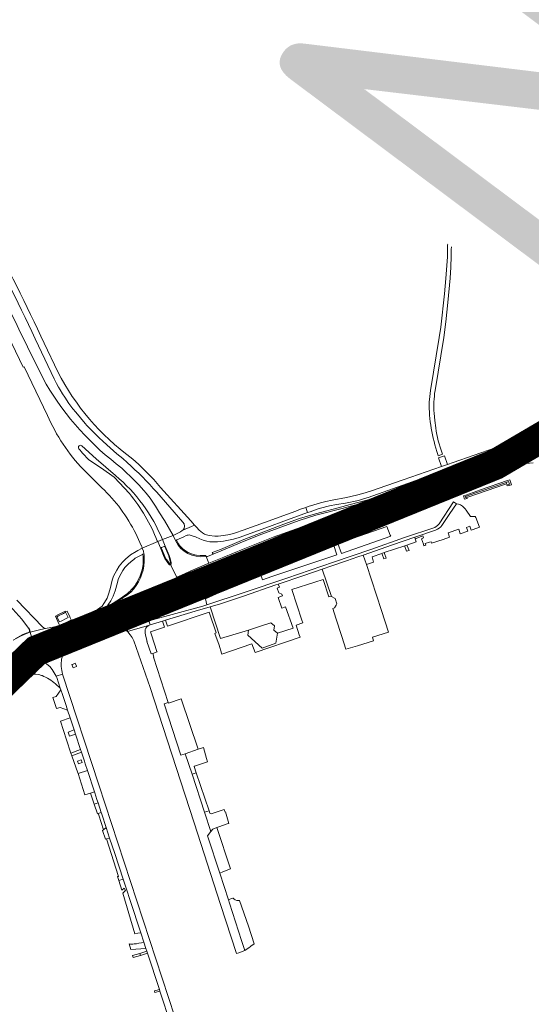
# Model space of a CAD drawing. Header units: metres. Extents: x 166325 to 190320, y 381923 to 404576.
# Tile 566 of 656: x 172664 to 172913, y 393219 to 393699. Entities that reach past the tile are written whole.
import ezdxf

# ---------------------------------------------------------------- set-up
doc = ezdxf.new("R2010")
doc.units = ezdxf.units.M
for name, color, linetype, lineweight in [('B-WE-VH-VERHARDING_ASFALT-GV', 8, 'Continuous', 18), ('B-WE-VH-VERHARDING_BETON-GV', 8, 'Continuous', 18), ('B-WE-VH-VERHARDING_BETONSTRAATSTEEN-GV', 8, 'Continuous', 18), ('B-WE-VH-VERHARDING_FUNDERING_ZAND-GV', 8, 'Continuous', 18), ('B-WE-VH-VERHARDING_GESLOTEN-GV', 8, 'Continuous', 18), ('B-WE-VH-VERHARDING_HALFVERHARDING-GV', 8, 'Continuous', 18), ('B-WE-VH-VERHARDING_N-WEG', 8, 'Continuous', 18), ('B-WE-VH-VERHARDING_STRAATBAKSTEEN-GV', 8, 'Continuous', 18), ('X-XX-AL-TEKENBLAD-T50', 4, 'Continuous', 50)]:
    doc.layers.add(name, color=color, linetype=linetype, lineweight=lineweight)
doc.styles.add('NLCS-ISO-M500-T50', font='NLCS-ISO.ttf', dxfattribs={"height": 2.5})

msp = doc.modelspace()

# ---------------------------------------------------------------- linework, layer by layer
at = {"layer": 'B-WE-VH-VERHARDING_ASFALT-GV'}
for points in [[(172645.475, 393595.148, -0.0131093), (172672.953, 393540.043)], [(172675.686, 393541.338, 0.0136035), (172648.067, 393596.665)], [(172668.297, 393537.866, 0.0088505), (172640.807, 393592.987)], [(172718.197, 393485.474, -0.1170682), (172682.313, 393527.365)], [(172713.626, 393480.434, -0.0989593), (172676.614, 393521.383)], [(172677.344, 393506.169, 0.0916619), (172694.838, 393479.706)], [(172716.182, 393483.101, -0.0333795), (172730.601, 393468.64)], [(172732.498, 393471.049, 0.0330711), (172718.197, 393485.474)], [(172710.452, 393476.747, -0.1271597), (172733.341, 393445.546)], [(172703.818, 393470.818, -0.0906294), (172720.341, 393448.492)], [(172743.384, 393454.138, -0.365763), (172743.397, 393450.078)]]:
    msp.add_lwpolyline(points, format="xyb", dxfattribs=at)
at = {"layer": 'B-WE-VH-VERHARDING_ASFALT-GV', "flags": 128}
for points in [[(172648.628, 393564.308), (172665.485, 393529.596), (172665.862, 393529.822), (172677.344, 393506.169)], [(172682.313, 393527.365), (172675.686, 393541.338)], [(172676.614, 393521.383), (172668.297, 393537.866)], [(172672.953, 393540.043), (172680.604, 393523.94), (172681.686, 393521.693), (172682.715, 393519.879), (172683.498, 393518.558), (172684.608, 393516.718), (172685.712, 393515.002), (172687.756, 393511.928), (172689.694, 393509.425), (172691.14, 393507.664), (172695.711, 393502.167), (172696.48, 393501.258), (172697.746, 393499.905), (172699.033, 393498.596), (172700.564, 393497.121), (172702.4, 393495.292), (172704.457, 393493.392), (172707.935, 393490.305), (172711.19, 393487.447), (172713.988, 393485.051), (172716.182, 393483.101)], [(172920.325, 393503.441), (172912.095, 393498.375), (172904.707, 393494.301), (172898.247, 393491.352), (172899.115, 393489.317), (172905.528, 393492.309), (172912.936, 393496.502), (172916.898, 393498.805)], [(172914.108, 393494.454), (172911.38, 393492.974), (172906.555, 393490.616), (172899.87, 393487.546), (172900.044, 393487.138), (172901.437, 393483.868), (172908.584, 393487.169), (172913.018, 393489.327), (172916.155, 393490.986)], [(172916.155, 393490.986), (172913.018, 393489.327), (172908.584, 393487.169), (172901.437, 393483.868), (172902.852, 393480.547), (172902.994, 393480.214), (172903.269, 393480.325), (172906.019, 393481.344), (172909.423, 393483.052), (172916.427, 393486.55)], [(172717.302, 393467.974), (172709.816, 393476.076), (172703.628, 393480.375), (172697.53, 393484.406)], [(172694.838, 393479.706), (172703.818, 393470.818)], [(172733.341, 393445.546), (172738.541, 393447.615), (172734.363, 393454.798), (172732.016, 393458.659), (172730.056, 393461.898), (172727.416, 393465.724), (172725.491, 393468.131), (172724.342, 393469.585), (172721.806, 393472.274), (172717.622, 393476.455), (172715.882, 393478.151), (172713.626, 393480.434)], [(172730.601, 393468.64), (172743.384, 393454.138)], [(172743.397, 393450.078), (172747.488, 393451.911), (172749.112, 393452.636), (172747.232, 393454.686), (172732.498, 393471.049)], [(172720.341, 393448.492), (172723.029, 393442.64), (172723.14, 393442.671), (172723.561, 393441.442), (172731.064, 393444.55), (172730.882, 393445.031)], [(172662.23, 393386.449), (172666.947, 393389.01), (172669.556, 393390.303), (172674.387, 393392.685), (172683.684, 393397.058), (172685.207, 393397.788), (172691.58, 393400.729), (172691.939, 393400.913), (172690.669, 393403.665), (172685.486, 393401.28), (172683.485, 393400.732), (172682.646, 393400.6), (172681.857, 393400.596), (172679.514, 393399.538), (172670.298, 393395.378), (172668.926, 393394.67), (172662.308, 393391.254)], [(172660.818, 393379.792), (172663.932, 393382.308), (172666.506, 393384.227), (172668.328, 393385.454), (172670.058, 393386.516), (172671.285, 393387.29), (172675.744, 393389.611), (172684.989, 393393.975), (172685.179, 393393.59), (172686.09, 393394.453), (172686.717, 393395.005), (172687.938, 393395.77), (172689.094, 393396.435), (172693.105, 393398.385), (172691.939, 393400.913), (172691.58, 393400.729), (172685.207, 393397.788), (172683.684, 393397.058), (172674.387, 393392.685), (172669.556, 393390.303), (172666.947, 393389.01), (172662.23, 393386.449)], [(172773.438, 393108.938), (172702.261, 393325.94), (172684.68, 393379.951), (172681.505, 393378.905), (172681.868, 393378.227), (172683.544, 393373.131), (172683.804, 393372.341), (172684.572, 393370.007), (172686.347, 393364.611), (172687.116, 393362.273), (172688.323, 393358.606), (172690.235, 393352.796), (172690.946, 393350.635), (172693.424, 393343.103), (172693.857, 393341.787), (172695.295, 393337.419), (172695.73, 393336.097), (172696.75, 393332.996), (172700.207, 393322.49), (172700.354, 393322.043), (172701.414, 393318.82), (172701.951, 393317.187), (172703.52, 393312.421), (172703.803, 393311.56), (172705.935, 393305.078), (172707.617, 393299.966), (172710.116, 393292.371), (172714.203, 393279.95), (172715.845, 393274.96), (172717.656, 393269.455), (172722.808, 393253.796), (172724.297, 393249.26), (172725.356, 393246.034), (172725.755, 393244.817), (172726.111, 393243.734), (172731.895, 393226.112), (172732.168, 393225.28), (172737.495, 393209.049)]]:
    msp.add_lwpolyline(points, dxfattribs=at)
for points in [[(172870.116, 393479.032), (172873.655, 393480.306), (172877.309, 393481.496), (172883.678, 393483.647), (172895.852, 393488.015), (172898.565, 393489.06), (172899.115, 393489.317), (172898.247, 393491.352), (172897.936, 393491.21), (172895.842, 393490.378), (172875.285, 393483.099), (172872.505, 393482.143), (172869.649, 393481.149), (172850.911, 393474.69), (172834.971, 393469.233), (172831.218, 393468.053), (172828.069, 393467.218), (172823.14, 393466.075), (172816.208, 393464.785), (172813.126, 393464.199), (172810.58, 393463.559), (172807.267, 393462.578), (172804.507, 393461.673), (172803.342, 393461.241), (172804.231, 393458.753), (172805.467, 393459.175), (172809.414, 393460.489), (172813.699, 393461.755), (172814.872, 393462.026), (172818.28, 393462.62), (172822.758, 393463.384), (172829.043, 393464.705), (172832.059, 393465.594), (172833.866, 393466.105), (172852.936, 393472.976)], [(172901.437, 393483.868), (172900.044, 393487.138), (172899.87, 393487.546), (172899.667, 393487.452), (172892.639, 393484.536), (172885.461, 393481.866), (172878.312, 393479.338), (172876.425, 393478.665), (172872.305, 393477.169), (172868.748, 393475.936), (172864.45, 393474.412), (172850.454, 393469.46), (172849.487, 393469.082), (172850.8, 393465.401), (172855.347, 393467.032), (172865.815, 393470.742), (172870.085, 393472.256), (172876.18, 393474.449), (172878.724, 393475.343), (172890.135, 393479.446), (172898.469, 393482.635), (172901.244, 393483.779)], [(172902.994, 393480.214), (172902.852, 393480.547), (172901.437, 393483.868), (172901.244, 393483.779), (172898.469, 393482.635), (172890.135, 393479.446), (172878.724, 393475.343), (172876.18, 393474.449), (172870.085, 393472.256), (172865.815, 393470.742), (172855.347, 393467.032), (172850.8, 393465.401), (172852.049, 393461.9), (172856.375, 393463.211), (172857.723, 393463.607), (172865.371, 393466.125), (172874.31, 393469.301), (172875.977, 393469.952), (172877.018, 393470.494), (172880.102, 393471.587), (172886.795, 393473.986), (172895.676, 393477.281)], [(172850.8, 393465.401), (172849.487, 393469.082), (172848.63, 393468.792), (172838.284, 393465.289), (172838.483, 393464.751), (172834.047, 393463.317), (172822.663, 393459.235), (172811.209, 393455.178), (172798.807, 393450.824), (172787.374, 393446.664), (172776.045, 393442.253), (172772.741, 393440.828), (172763.292, 393436.998), (172755.985, 393434.021), (172746.854, 393430.089), (172746.284, 393429.817), (172744.442, 393428.993), (172741.272, 393427.575), (172740.872, 393427.349), (172742.264, 393424.335), (172747.718, 393426.848), (172757.328, 393430.918), (172764.083, 393433.699), (172764.616, 393433.961), (172773.615, 393437.585), (172788.812, 393443.342), (172802.94, 393448.474), (172818.197, 393453.873), (172833.474, 393459.24), (172843.192, 393462.701), (172850.773, 393465.391)], [(172852.049, 393461.9), (172850.8, 393465.401), (172850.773, 393465.391), (172843.192, 393462.701), (172833.474, 393459.24), (172818.197, 393453.873), (172802.94, 393448.474), (172788.812, 393443.342), (172773.615, 393437.585), (172764.616, 393433.961), (172764.083, 393433.699), (172757.328, 393430.918), (172747.718, 393426.848), (172742.264, 393424.335), (172743.733, 393421.154), (172743.934, 393420.72), (172748.053, 393422.579), (172759.023, 393427.523), (172761.946, 393428.752), (172765.871, 393430.531), (172773.262, 393433.602), (172780.93, 393436.45), (172788.808, 393439.244), (172803.544, 393444.481), (172818.162, 393449.685), (172828.507, 393453.332), (172835.914, 393455.924), (172845.058, 393459.28)], [(172838.284, 393465.289), (172822.782, 393461.186), (172821.793, 393460.924), (172808.276, 393457.424), (172800.601, 393455.043), (172792.88, 393452.299), (172781.901, 393448.176), (172773.346, 393444.834), (172761.992, 393440.033), (172758.487, 393438.656), (172758.075, 393438.486), (172755.311, 393437.346), (172754.697, 393437.286), (172755.985, 393434.021), (172763.292, 393436.998), (172772.741, 393440.828), (172776.045, 393442.253), (172787.374, 393446.664), (172798.807, 393450.824), (172811.209, 393455.178), (172822.663, 393459.235), (172834.047, 393463.317), (172838.483, 393464.751)], [(172804.231, 393458.753), (172803.342, 393461.241), (172800.835, 393460.384), (172800.281, 393460.195), (172798.475, 393459.505), (172794.465, 393458.008), (172783.215, 393453.961), (172772.757, 393450.135), (172769.043, 393448.816), (172766.294, 393448.12), (172763.195, 393447.554), (172760.533, 393447.252), (172759.025, 393447.236), (172756.164, 393447.506), (172754.967, 393447.816), (172753.962, 393448.25), (172752.915, 393448.822), (172751.331, 393450.188), (172749.953, 393451.673), (172749.112, 393452.636), (172747.488, 393451.911), (172743.397, 393450.078), (172743.07, 393449.931), (172742.269, 393449.392), (172738.541, 393447.615), (172739.741, 393445.078), (172740.237, 393445.338), (172740.455, 393445.452), (172743.806, 393446.959), (172744.936, 393447.497), (172745.4, 393447.642), (172745.894, 393447.774), (172746.404, 393447.808), (172746.933, 393447.78), (172748.42, 393447.266), (172749.091, 393447.031), (172749.445, 393446.907), (172751.562, 393445.927), (172753.204, 393445.252), (172755.117, 393444.733), (172756.447, 393444.48), (172757.686, 393444.434), (172760.182, 393444.541), (172763.154, 393444.801), (172765.619, 393445.23), (172768.06, 393445.789), (172770.808, 393446.567), (172783.89, 393451.375), (172794.501, 393455.222)], [(172754.697, 393437.286), (172751.898, 393437.204), (172749.806, 393437.433), (172747.781, 393437.957), (172745.793, 393438.763), (172744.009, 393439.836), (172742.381, 393441.236), (172740.996, 393442.844), (172739.741, 393445.078), (172738.541, 393447.615), (172733.341, 393445.546), (172734.754, 393442.388), (172736.717, 393437.833), (172737.186, 393436.388), (172737.663, 393434.329), (172737.687, 393433.506), (172737.54, 393433.286), (172737.453, 393433.234), (172737.698, 393432.709), (172740.343, 393427.05), (172740.872, 393427.349), (172741.272, 393427.575), (172744.442, 393428.993), (172746.284, 393429.817), (172746.854, 393430.089), (172755.985, 393434.021)], [(172723.613, 393438.338), (172723.748, 393438.394), (172723.873, 393438.445), (172724.351, 393438.634), (172724.141, 393439.989), (172723.561, 393441.442), (172723.208, 393441.15), (172721.408, 393440.166), (172720.583, 393439.715), (172717.877, 393438.051), (172715.393, 393435.961), (172713.938, 393434.512), (172712.283, 393432.618), (172711.114, 393430.585), (172710.329, 393429.199), (172709.555, 393427.667), (172708.878, 393425.691), (172707.884, 393421.527), (172706.976, 393418.431), (172706.395, 393417.006), (172705.97, 393416.114), (172704.823, 393414.309), (172703.941, 393413.153), (172701.721, 393411.456), (172698.411, 393409.938), (172699.355, 393407.945), (172699.377, 393407.898), (172699.429, 393407.788), (172701.385, 393408.763), (172702.944, 393409.697), (172705.686, 393412.107), (172705.876, 393412.293), (172706.152, 393412.622), (172706.427, 393412.951), (172706.767, 393413.52), (172708.247, 393415.703), (172709.351, 393417.919), (172709.772, 393419.229), (172710.264, 393420.555), (172711.419, 393424.661), (172711.841, 393426.134), (172712.495, 393427.573), (172713.222, 393428.985), (172714.048, 393430.443), (172715.064, 393431.906), (172716.455, 393433.424), (172718.054, 393434.854), (172719.354, 393435.859), (172720.135, 393436.463), (172722.312, 393437.693)], [(172737.453, 393433.234), (172737.387, 393433.194), (172737.152, 393433.188), (172736.844, 393433.267), (172736.538, 393433.613), (172734.588, 393436.349), (172734.278, 393437.055), (172732.362, 393441.518), (172731.064, 393444.55), (172723.561, 393441.442), (172724.141, 393439.989), (172724.351, 393438.634), (172724.397, 393438.336), (172724.491, 393437.427), (172724.486, 393434.863), (172724.344, 393432.797), (172723.909, 393430.713), (172723.366, 393428.811), (172722.641, 393426.905), (172721.758, 393424.995), (172720.637, 393423.211), (172719.367, 393421.545), (172717.908, 393419.993), (172715.911, 393418.352), (172713.725, 393416.922), (172714.358, 393415.742), (172714.78, 393414.976), (172729.634, 393422.06), (172736.207, 393425.127), (172740.191, 393426.965), (172740.343, 393427.05), (172737.698, 393432.709)], [(172742.264, 393424.335), (172740.872, 393427.349), (172740.343, 393427.05), (172740.191, 393426.965), (172736.207, 393425.127), (172729.634, 393422.06), (172714.78, 393414.976), (172714.358, 393415.742), (172713.725, 393416.922), (172710.387, 393414.74), (172705.897, 393412.024), (172705.686, 393412.107), (172702.944, 393409.697), (172701.385, 393408.763), (172699.429, 393407.788), (172700.707, 393405.089), (172700.925, 393405.191), (172704.75, 393407.046), (172706.212, 393407.727), (172713.438, 393411.012), (172721.805, 393414.913), (172730.193, 393418.798), (172730.781, 393419.048), (172736.531, 393421.695)], [(172737.748, 393417.925), (172743.934, 393420.72), (172743.733, 393421.154), (172742.264, 393424.335), (172736.531, 393421.695), (172730.781, 393419.048), (172730.193, 393418.798), (172721.805, 393414.913), (172713.438, 393411.012), (172706.212, 393407.727), (172704.75, 393407.046), (172700.925, 393405.191), (172700.707, 393405.089), (172701.956, 393402.449), (172704.293, 393403.473), (172705.446, 393403.806), (172706.329, 393404.09), (172707.618, 393404.437), (172719.719, 393409.925), (172730.743, 393414.823), (172735.405, 393416.966)], [(172745.088, 393416.984), (172745.348, 393417.004), (172746.343, 393416.886), (172746.538, 393416.962), (172746.678, 393417.155), (172746.738, 393417.398), (172746.707, 393417.62), (172746.638, 393417.738), (172746.137, 393417.908), (172745.463, 393418), (172745.062, 393418.051), (172744.882, 393418.074), (172743.422, 393418.275), (172742.544, 393418.299), (172741.527, 393418.308), (172740.198, 393418.224), (172739.513, 393418.138), (172738.814, 393417.968), (172738.355, 393417.88), (172737.686, 393417.707), (172736.922, 393417.395), (172736.046, 393416.956), (172734.809, 393416.302), (172730.807, 393414.439), (172718.772, 393409.067), (172708.873, 393404.641), (172712.853, 393404.536), (172715.083, 393404.293), (172715.512, 393404.299), (172715.834, 393404.34), (172716.064, 393404.457), (172716.349, 393404.634), (172716.669, 393405.04), (172717.067, 393405.618), (172717.392, 393406.199), (172717.884, 393407.163), (172718.219, 393407.612), (172718.646, 393408.061), (172719.623, 393408.822), (172720.682, 393409.367), (172722.542, 393410.227), (172727.653, 393412.341), (172732.199, 393413.899), (172735.371, 393415.069), (172738.357, 393416.016), (172739.709, 393416.267), (172742.239, 393416.641), (172744.05, 393416.904)], [(172690.595, 393403.827), (172689.455, 393406.298), (172689.387, 393406.444), (172688.854, 393406.244), (172688.344, 393406.052), (172683.257, 393403.569), (172681.879, 393403.255), (172680.675, 393402.97), (172681.838, 393400.791), (172682.641, 393400.752), (172684.265, 393401.165), (172685.505, 393401.516), (172689.614, 393403.367)], [(172688.344, 393406.052), (172688.854, 393406.244), (172688.804, 393406.362), (172688.798, 393406.414), (172688.383, 393407.316), (172688.107, 393407.917), (172686.854, 393410.643), (172686.073, 393410.311), (172685.908, 393410.62), (172684.089, 393409.746), (172683.993, 393409.714), (172682.324, 393408.878), (172681.136, 393408.282), (172682.827, 393404.523), (172683.257, 393403.569)], [(172683.97, 393405.805), (172683.164, 393405.387), (172681.854, 393407.911), (172682.66, 393408.329), (172685.03, 393409.566), (172686.065, 393410.103), (172687.383, 393407.576), (172686.343, 393407.036)], [(172699.355, 393407.945), (172698.411, 393409.938), (172689.455, 393406.298), (172690.595, 393403.827)], [(172700.707, 393405.089), (172699.377, 393407.898), (172695.623, 393406.073), (172690.669, 393403.665), (172691.939, 393400.913), (172692.055, 393400.973), (172692.079, 393400.985), (172696.911, 393403.284), (172700.555, 393405.016), (172700.584, 393405.031)], [(172701.956, 393402.449), (172700.707, 393405.089), (172700.584, 393405.031), (172700.555, 393405.016), (172696.911, 393403.284), (172692.079, 393400.985), (172692.055, 393400.973), (172691.939, 393400.913), (172693.105, 393398.385), (172698.112, 393400.684)], [(172702.974, 393400.283), (172702.867, 393400.526), (172702.02, 393402.315), (172693.236, 393398.173), (172693.209, 393398.161), (172694.272, 393395.857)], [(172716.466, 393404.004), (172716.12, 393403.932), (172715.957, 393403.847), (172715.535, 393403.819), (172714.665, 393403.892), (172711.312, 393404.121), (172708.879, 393404.224), (172707.554, 393404.282), (172707.361, 393404.259), (172705.446, 393403.806), (172705.42, 393403.596), (172702.02, 393402.315), (172702.867, 393400.526), (172705.534, 393401.706), (172707.781, 393402.245), (172709.283, 393402.233), (172712.483, 393401.827), (172713.612, 393401.653), (172714.918, 393401.393), (172715.761, 393400.982), (172716.259, 393400.645)], [(172694.272, 393395.857), (172693.209, 393398.161), (172690.203, 393396.753), (172688.525, 393395.957), (172687.277, 393395.199), (172685.726, 393393.962), (172685.238, 393393.46), (172686.169, 393391.521), (172687.655, 393392.61)]]:
    msp.add_lwpolyline(points, close=True, dxfattribs=at)
at = {"layer": 'B-WE-VH-VERHARDING_BETON-GV', "flags": 128}
for points in [[(172909.771, 393481.847), (172909.266, 393481.749), (172907.791, 393481.355), (172906.211, 393480.912), (172905.109, 393480.54), (172904.362, 393480.257), (172894.506, 393476.345), (172885.574, 393473.143), (172877.046, 393470.094), (172876.383, 393469.568), (172876.158, 393469.333), (172877.285, 393469.74), (172880.371, 393470.833), (172887.069, 393473.234), (172895.964, 393476.535), (172903.293, 393479.472), (172903.558, 393479.579), (172906.297, 393480.594)], [(172868.748, 393475.936), (172869.193, 393476.942), (172864.183, 393475.166), (172850.175, 393470.21), (172849.213, 393469.834), (172848.374, 393469.55), (172838.053, 393466.055), (172822.577, 393461.959), (172821.59, 393461.698), (172808.057, 393458.194), (172800.348, 393455.802), (172792.605, 393453.05), (172781.615, 393448.923), (172773.045, 393445.575), (172761.69, 393440.774), (172758.188, 393439.398), (172757.731, 393439.209), (172758.075, 393438.486), (172758.487, 393438.656), (172761.992, 393440.033), (172773.346, 393444.834), (172781.901, 393448.176), (172792.88, 393452.299), (172800.601, 393455.043), (172808.276, 393457.424), (172821.793, 393460.924), (172822.782, 393461.186), (172838.284, 393465.289), (172848.63, 393468.792), (172849.487, 393469.082), (172850.454, 393469.46), (172864.45, 393474.412)], [(172858.749, 393463.37), (172858.571, 393463.491), (172858.117, 393463.581), (172857.828, 393463.562), (172856.375, 393463.211), (172852.049, 393461.9), (172845.058, 393459.28), (172835.914, 393455.924), (172828.507, 393453.332), (172818.162, 393449.685), (172803.544, 393444.481), (172788.808, 393439.244), (172780.93, 393436.45), (172773.262, 393433.602), (172765.871, 393430.531), (172761.946, 393428.752), (172762.186, 393428.281), (172762.29, 393428.029), (172766.19, 393429.797), (172773.555, 393432.857), (172781.203, 393435.698), (172789.076, 393438.49), (172803.812, 393443.727), (172818.429, 393448.931), (172828.772, 393452.577), (172836.184, 393455.171), (172845.336, 393458.53), (172852.306, 393461.142)]]:
    msp.add_lwpolyline(points, close=True, dxfattribs=at)
at = {"layer": 'B-WE-VH-VERHARDING_BETONSTRAATSTEEN-GV'}
for points in [[(172694.108, 393491.253, 0.9771431), (172692.652, 393489.91)], [(172692.652, 393489.91, 0.0410344), (172697.53, 393484.406)], [(172717.302, 393467.974, -0.0743814), (172730.882, 393445.031)], [(172724.997, 393401.651, 0.143506), (172725.29, 393398.355)], [(172724.997, 393401.651, -0.1582895), (172726.999, 393403.888)], [(172674.658, 393379.212, -0.0708836), (172681.171, 393375.24)], [(172719.509, 393248.29, -0.0322034), (172717.149, 393248.288)], [(172724.297, 393249.26, -0.0672826), (172719.509, 393248.29)]]:
    msp.add_lwpolyline(points, format="xyb", dxfattribs=at)
at = {"layer": 'B-WE-VH-VERHARDING_BETONSTRAATSTEEN-GV', "flags": 128}
for points in [[(172710.452, 393476.747), (172701.015, 393484.919), (172694.108, 393491.253)], [(172916.427, 393486.55), (172909.423, 393483.052), (172906.019, 393481.344), (172907.352, 393481.696), (172909.661, 393482.335), (172910.73, 393482.645), (172912.486, 393482.881), (172914.296, 393482.951)], [(172730.882, 393445.031), (172731.064, 393444.55), (172731.085, 393444.559), (172733.341, 393445.546)], [(172657.43, 393414.9), (172664.841, 393406.79), (172668.07, 393402.32), (172668.206, 393402.356), (172668.293, 393402.245), (172668.454, 393401.896), (172668.606, 393401.406), (172668.757, 393400.321), (172674.011, 393401.726), (172676.263, 393402.177), (172675.495, 393402.583), (172674.785, 393403.05), (172662.261, 393416.085)], [(172660.534, 393396.554), (172664.039, 393398.473), (172666.987, 393399.7), (172668.757, 393400.321), (172668.606, 393401.406), (172668.454, 393401.896), (172668.293, 393402.245), (172668.206, 393402.356), (172668.07, 393402.32), (172668.171, 393402.105), (172668.313, 393401.877), (172668.549, 393401.373), (172668.556, 393400.608), (172668.13, 393400.308), (172666.878, 393399.841), (172664.914, 393399.032), (172661.52, 393397.221)], [(172726.999, 393403.888), (172716.259, 393400.645), (172716.528, 393400.483), (172717.643, 393399.163), (172718.632, 393397.746), (172719.486, 393396.243), (172727.367, 393373.333), (172733.515, 393354.375), (172748.811, 393307.39), (172761.796, 393267.629), (172769.517, 393243.633), (172770.603, 393243.986), (172773.624, 393245.084), (172771.932, 393250.04), (172766.079, 393268.252), (172765.547, 393269.907), (172761.369, 393282.905), (172755.414, 393301.017), (172757.041, 393303.136), (172753.972, 393312.579), (172747.91, 393331.161), (172744.526, 393341.132)], [(172725.29, 393398.355), (172725.955, 393395.847), (172725.84, 393395.776), (172727.908, 393389.766), (172728.662, 393390.045), (172730.755, 393390.756), (172730.692, 393390.944), (172727.969, 393399.119), (172727.492, 393400.55), (172734.387, 393402.847)], [(172734.387, 393402.847), (172733.464, 393405.82), (172727.356, 393403.988), (172726.999, 393403.888)], [(172744.526, 393341.132), (172742.382, 393340.408), (172734.229, 393365.39), (172736.16, 393366.061), (172729.009, 393388.15), (172729.236, 393388.219), (172728.662, 393390.045), (172727.908, 393389.766), (172725.84, 393395.776), (172725.955, 393395.847), (172725.29, 393398.355)], [(172680.617, 393380.564), (172679.629, 393382.205), (172678.347, 393383.677), (172676.928, 393384.814), (172676.407, 393385.141), (172675.381, 393385.64), (172673.246, 393384.158), (172671.413, 393382.793), (172669.557, 393381.314), (172667.632, 393379.629), (172668.963, 393379.889), (172670.316, 393379.99), (172671.671, 393379.931), (172673.009, 393379.713), (172674.313, 393379.34), (172674.658, 393379.212)], [(172681.171, 393375.24), (172683.544, 393373.131), (172681.868, 393378.227), (172681.505, 393378.905), (172680.617, 393380.564)], [(172717.149, 393248.288), (172717.913, 393245.585), (172725.356, 393246.034), (172724.297, 393249.26)]]:
    msp.add_lwpolyline(points, dxfattribs=at)
for points in [[(172869.649, 393481.149), (172872.505, 393482.143), (172871.062, 393486.403), (172869.665, 393485.931), (172868.169, 393485.424)], [(172876.425, 393478.665), (172875.53, 393479.195), (172873.655, 393480.306), (172870.116, 393479.032), (172869.193, 393476.942), (172868.748, 393475.936), (172872.305, 393477.169)], [(172901.121, 393473.46), (172902.331, 393473.877), (172902.784, 393472.559), (172901.531, 393472.222), (172901.641, 393471.76), (172902.587, 393472.06), (172902.649, 393471.866), (172903.698, 393472.199), (172902.863, 393474.745), (172901.823, 393474.35), (172888.692, 393469.858), (172881.397, 393467.255), (172880.31, 393466.868), (172880.838, 393465.285), (172881.471, 393465.509), (172881.909, 393465.675), (172882.143, 393465.764), (172881.957, 393466.3), (172881.268, 393466.091), (172881.103, 393466.564), (172888.843, 393469.232)], [(172811.408, 393431.148), (172816.123, 393432.798), (172823.286, 393435.153), (172828.814, 393437.159), (172831.313, 393438.028), (172845.646, 393443.011), (172856.5, 393446.695), (172866.728, 393450.167), (172867.637, 393450.59), (172868.467, 393451.152), (172869.198, 393451.838), (172869.702, 393452.472), (172873.608, 393458.271), (172876.83, 393463.06), (172875.506, 393463.944), (172868.411, 393453.306), (172868.276, 393453.109), (172867.705, 393452.453), (172867.023, 393451.913), (172866.254, 393451.507), (172851.579, 393446.538), (172835.074, 393440.783), (172816.804, 393434.601), (172794.04, 393426.789), (172773.243, 393419.697), (172755.07, 393413.727), (172753.077, 393413.158), (172726.824, 393405.85), (172727.356, 393403.988), (172733.464, 393405.82), (172734.94, 393406.263), (172749.395, 393410.599), (172756.675, 393412.761), (172761.667, 393414.244), (172772.878, 393417.939), (172788.795, 393423.481), (172789.862, 393423.835), (172802.325, 393427.97)], [(172873.44, 393446.696), (172872.761, 393448.816), (172877.974, 393450.631), (172878.727, 393448.435), (172882.434, 393449.655), (172881.783, 393451.477), (172883.424, 393452.085), (172884.103, 393450.204), (172884.987, 393450.495), (172888.154, 393451.545), (172886.335, 393456.324), (172886.086, 393456.849), (172883.661, 393456.764), (172881.586, 393459.952), (172881.215, 393460.507), (172880.541, 393461.28), (172879.754, 393461.938), (172878.875, 393462.466), (172877.925, 393462.852), (172876.83, 393463.06), (172873.608, 393458.271), (172869.702, 393452.472), (172869.198, 393451.838), (172868.467, 393451.152), (172867.637, 393450.59), (172866.728, 393450.167), (172856.5, 393446.695), (172856.698, 393446), (172860.473, 393447.34), (172860.865, 393446.376), (172859.759, 393445.988), (172860.746, 393443.276), (172860.971, 393442.592), (172861.88, 393442.891), (172861.655, 393443.575), (172863.785, 393444.276), (172864.547, 393444.527), (172864.772, 393443.843), (172870.317, 393445.668)], [(172844.886, 393447.239), (172844.576, 393447.675), (172842.966, 393452.008), (172829.448, 393447.287), (172819.095, 393443.672), (172819.009, 393443.637), (172820.714, 393438.848)], [(172740.237, 393445.338), (172739.741, 393445.078), (172740.996, 393442.844), (172742.381, 393441.236), (172744.009, 393439.836), (172745.793, 393438.763), (172747.781, 393437.957), (172749.806, 393437.433), (172751.898, 393437.204), (172754.697, 393437.286), (172754.607, 393437.718), (172753.719, 393437.756), (172752.979, 393437.735), (172751.752, 393437.752), (172750.043, 393437.962), (172748.437, 393438.342), (172747.177, 393438.805), (172745.976, 393439.308), (172745.031, 393439.832), (172744.087, 393440.467), (172743.156, 393441.186), (172742.321, 393442.034), (172741.732, 393442.749), (172741.213, 393443.485), (172740.565, 393444.62)], [(172732.877, 393441.24), (172735.106, 393436.227), (172735.454, 393435.639), (172736.965, 393433.698), (172737.09, 393433.573), (172737.218, 393433.526), (172737.307, 393433.544), (172737.413, 393433.62), (172737.437, 393433.857), (172736.879, 393436.218), (172736.425, 393437.695), (172734.48, 393442.172), (172734.433, 393442.226), (172734.27, 393442.234), (172732.845, 393441.649), (172732.757, 393441.552)], [(172818.572, 393438.133), (172816.934, 393443.1), (172816.758, 393443.032), (172780.631, 393430.644), (172782.198, 393425.995), (172786.791, 393427.528)], [(172851.624, 393442.537), (172851.753, 393442.173), (172852.575, 393439.862), (172853.723, 393440.241), (172852.894, 393442.495), (172852.74, 393442.913)], [(172822.871, 393392.114), (172828.514, 393393.793), (172836.451, 393396.215), (172835.9, 393397.896), (172843.74, 393400.465), (172840.314, 393410.918), (172832.95, 393433.388), (172831.313, 393438.028), (172828.814, 393437.159), (172823.286, 393435.153), (172816.123, 393432.798), (172811.408, 393431.148), (172815.961, 393417.729), (172817.64, 393416.799), (172818.451, 393414.256), (172818.129, 393413.642), (172817.373, 393412.202), (172816.49, 393411.911), (172818.024, 393407.152), (172820.903, 393398.219)], [(172840.519, 393438.801), (172840.658, 393438.421), (172841.473, 393436.2), (172842.607, 393436.574), (172841.784, 393438.819), (172841.651, 393439.182)], [(172807.808, 393424.82), (172811.904, 393426.14), (172814.65, 393417.622), (172815.601, 393417.928), (172815.961, 393417.729), (172811.408, 393431.148), (172802.325, 393427.97), (172789.862, 393423.835), (172790.443, 393422.319), (172789.369, 393421.784), (172790.243, 393419.601), (172791.644, 393418.972), (172791.959, 393418.142), (172789.9, 393417.284), (172791.644, 393412.163), (172793.503, 393412.821), (172797.107, 393402.408), (172789.522, 393399.879), (172788.677, 393395.03), (172782.053, 393392.639), (172775.14, 393398.919), (172775.323, 393401.399), (172761.673, 393397.287), (172756.675, 393412.761), (172749.395, 393410.599), (172734.94, 393406.263), (172735.839, 393403.331), (172756.226, 393410.124), (172757.35, 393406.752), (172758.6, 393402.925), (172759.563, 393400.003), (172759.011, 393399.821), (172760.993, 393394.066), (172762.208, 393390.168), (172762.384, 393389.682), (172777.062, 393394.717), (172778.714, 393390.412), (172800.528, 393397.966), (172800.152, 393399.133), (172798.618, 393403.892), (172801.855, 393404.935), (172801.404, 393406.334), (172796.609, 393421.211)], [(172759.273, 393426.955), (172759.023, 393427.523), (172748.053, 393422.579), (172748.294, 393422.13)], [(172775.323, 393401.399), (172781.676, 393403.489), (172786.28, 393405.004), (172788.157, 393403.476), (172787.8, 393401.366), (172789.522, 393399.879), (172797.107, 393402.408), (172793.503, 393412.821), (172791.644, 393412.163), (172789.9, 393417.284), (172791.959, 393418.142), (172791.644, 393418.972), (172790.243, 393419.601), (172789.369, 393421.784), (172790.443, 393422.319), (172789.862, 393423.835), (172788.795, 393423.481), (172772.878, 393417.939), (172761.667, 393414.244), (172756.675, 393412.761), (172761.673, 393397.287)], [(172681.857, 393400.596), (172681.838, 393400.791), (172680.675, 393402.97), (172676.263, 393402.177), (172674.011, 393401.726), (172668.757, 393400.321), (172669.468, 393398.086), (172671.286, 393398.529), (172673.192, 393399.049), (172675.45, 393399.578), (172677.326, 393399.799), (172679.259, 393400.019), (172679.514, 393399.538)], [(172679.514, 393399.538), (172679.259, 393400.019), (172677.326, 393399.799), (172675.45, 393399.578), (172673.192, 393399.049), (172671.286, 393398.529), (172669.468, 393398.086), (172669.319, 393397.419), (172669.158, 393396.322), (172668.926, 393394.67), (172670.298, 393395.378)], [(172686.169, 393391.521), (172685.238, 393393.46), (172685.179, 393393.59), (172684.989, 393393.975), (172675.744, 393389.611), (172671.285, 393387.29), (172670.058, 393386.516), (172671.155, 393386.46), (172671.913, 393386.482), (172672.278, 393386.564), (172672.439, 393386.532), (172672.616, 393386.373), (172672.74, 393386.206), (172670.64, 393384.794), (172667.421, 393382.36), (172666.196, 393381.317), (172667.632, 393379.629), (172669.557, 393381.314), (172671.413, 393382.793), (172673.246, 393384.158), (172675.381, 393385.64), (172680.676, 393388.7)], [(172667.632, 393379.629), (172666.196, 393381.317), (172665.514, 393380.737), (172663.476, 393378.883), (172662.061, 393377.505), (172660.497, 393375.916), (172659.845, 393375.233), (172658.446, 393373.768), (172656.618, 393371.737), (172654.824, 393369.513), (172653.261, 393367.59), (172650.509, 393363.919), (172647.818, 393360.155), (172647.619, 393359.879), (172647.486, 393359.718), (172647.321, 393359.639), (172649.205, 393358.017), (172654.665, 393365.743), (172658.6, 393370.325), (172661.001, 393373.07), (172664.28, 393376.474)], [(172684.572, 393370.007), (172683.804, 393372.341), (172681.469, 393369.003), (172679.926, 393368.503), (172681.664, 393363.143), (172683.449, 393363.703), (172687.116, 393362.273), (172686.347, 393364.611)], [(172742.497, 393367.822), (172736.296, 393365.78), (172736.16, 393366.061), (172734.229, 393365.39), (172742.382, 393340.408), (172744.526, 393341.132), (172750.803, 393343.253)], [(172688.721, 393341.373), (172693.424, 393343.103), (172690.946, 393350.635), (172688.022, 393349.654), (172687.341, 393351.583), (172690.235, 393352.796), (172688.323, 393358.606), (172683.66, 393356.985), (172686.628, 393347.83)], [(172753.42, 393344.187), (172750.803, 393343.253), (172744.526, 393341.132), (172747.91, 393331.161), (172749.889, 393331.845), (172748.898, 393334.905), (172749.014, 393335.108), (172755.383, 393337.153), (172754.931, 393338.773)], [(172693.424, 393343.103), (172688.721, 393341.373), (172689.171, 393340.079), (172693.857, 393341.787)], [(172695.73, 393336.097), (172695.295, 393337.419), (172693.857, 393341.787), (172689.171, 393340.079), (172692.059, 393331.767), (172692.182, 393331.377), (172696.75, 393332.996)], [(172692.343, 393336.095), (172691.875, 393337.446), (172693.798, 393338.112), (172694.266, 393336.761)], [(172696.75, 393332.996), (172692.182, 393331.377), (172695.448, 393321.001), (172698.349, 393321.85), (172700.207, 393322.49)], [(172749.889, 393331.845), (172747.91, 393331.161), (172753.972, 393312.579), (172756.144, 393313.323)], [(172700.043, 393316.544), (172701.951, 393317.187), (172701.414, 393318.82), (172700.354, 393322.043), (172700.207, 393322.49), (172698.349, 393321.85), (172698.476, 393321.445), (172699.559, 393317.984)], [(172700.043, 393316.544), (172701.641, 393311.794), (172702.029, 393311.923), (172703.52, 393312.421), (172701.951, 393317.187)], [(172703.52, 393312.421), (172702.029, 393311.923), (172702.27, 393311.206), (172704.542, 393303.985), (172705.935, 393305.078), (172703.803, 393311.56)], [(172764.165, 393312.749), (172763.935, 393312.643), (172763.472, 393313.908), (172757.229, 393311.819), (172756.54, 393312.182), (172756.144, 393313.323), (172753.972, 393312.579), (172757.041, 393303.136), (172757.988, 393304.369), (172759.913, 393305.046), (172760.964, 393305.465), (172764.948, 393306.842), (172765.851, 393307.127)], [(172705.669, 393299.474), (172706.047, 393299.569), (172707.617, 393299.966), (172705.935, 393305.078), (172704.542, 393303.985), (172704.198, 393303.715)], [(172759.913, 393305.046), (172757.988, 393304.369), (172757.041, 393303.136), (172755.414, 393301.017), (172761.369, 393282.905), (172762.827, 393283.449), (172766.641, 393284.872)], [(172714.203, 393279.95), (172710.116, 393292.371), (172707.617, 393299.966), (172706.047, 393299.569), (172711.884, 393281.289), (172711.508, 393281.179), (172712.107, 393279.312)], [(172717.656, 393269.455), (172715.845, 393274.96), (172714.203, 393279.95), (172712.107, 393279.312), (172713.585, 393274.479), (172714.651, 393275.491), (172715.331, 393274.439), (172714.007, 393273.099), (172719.985, 393253.296), (172721.426, 393253.595), (172722.808, 393253.796)], [(172776.162, 393246.984), (172776.502, 393247.239), (172778.1, 393248.435), (172775.358, 393257.005), (172771.031, 393269.551), (172770.325, 393269.462), (172769.617, 393269.532), (172768.943, 393269.759), (172768.336, 393270.13), (172767.826, 393270.627), (172767.771, 393270.697), (172767.034, 393270.435), (172765.547, 393269.907), (172766.079, 393268.252), (172771.932, 393250.04), (172773.624, 393245.084), (172775.72, 393246.653)], [(172725.755, 393244.817), (172722.37, 393243.709), (172722.694, 393242.676), (172726.111, 393243.734)], [(172732.168, 393225.28), (172731.895, 393226.112), (172730.209, 393225.622), (172729.467, 393225.395), (172729.722, 393224.559)]]:
    msp.add_lwpolyline(points, close=True, dxfattribs=at)
at = {"layer": 'B-WE-VH-VERHARDING_FUNDERING_ZAND-GV', "flags": 128}
for points in [[(172824.929, 393713.053), (172827.319, 393710.831), (172829.64, 393708.536), (172834.231, 393703.58), (172838.252, 393698.784), (172840.532, 393695.995), (172842.719, 393693.132)], [(172865.451, 393639.006), (172849.443, 393685.997), (172848.605, 393688.091), (172847.611, 393690.116)], [(172847.82, 393683.901), (172849.839, 393678.74), (172863.789, 393638.291)], [(172872.803, 393609.671), (172871.923, 393614.675), (172870.931, 393619.658)], [(172872.335, 393599.682), (172872.604, 393595.566), (172872.601, 393591.442), (172872.573, 393587.484), (172872.437, 393583.529), (172871.739, 393572.939), (172871.03, 393565.41), (172869.193, 393549.166), (172868.509, 393544.177), (172864.26, 393518.218), (172863.825, 393515.427), (172863.637, 393512.608)], [(172871.656, 393551.73), (172872.709, 393561.279), (172873.747, 393573.157), (172874.067, 393578.467), (172874.275, 393583.783), (172874.414, 393591.593)], [(172866.444, 393518.268), (172870.653, 393544.176), (172871.656, 393551.73)], [(172866.752, 393500.047), (172866.287, 393503.624), (172865.95, 393507.216)], [(172867.769, 393486.998), (172867.903, 393486.481), (172870.118, 393487.177), (172869.912, 393487.666)]]:
    msp.add_lwpolyline(points, dxfattribs=at)
at = {"layer": 'B-WE-VH-VERHARDING_FUNDERING_ZAND-GV'}
for points in [[(172847.611, 393690.116, 0.0705836), (172840.599, 393699.779)], [(172842.719, 393693.132, -0.0352706), (172845.704, 393688.459)], [(172845.704, 393688.459, -0.0320501), (172847.82, 393683.901)], [(172863.789, 393638.291, -0.0293615), (172868.956, 393619.736)], [(172870.931, 393619.658, 0.0215033), (172865.451, 393639.006)], [(172868.956, 393619.736, -0.0326588), (172872.335, 393599.682)], [(172874.414, 393591.593, 0.0477332), (172872.803, 393609.671)], [(172865.95, 393507.216, -0.055919), (172866.444, 393518.268)], [(172863.637, 393512.608, 0.0542868), (172864.604, 393499.88)], [(172864.604, 393499.88, 0.0345563), (172867.769, 393486.998)], [(172869.912, 393487.666, -0.0495977), (172866.752, 393500.047)]]:
    msp.add_lwpolyline(points, format="xyb", dxfattribs=at)
at = {"layer": 'B-WE-VH-VERHARDING_GESLOTEN-GV', "flags": 128}
for points in [[(172900.255, 393472.448), (172901.319, 393472.815), (172901.121, 393473.46), (172888.843, 393469.232), (172881.103, 393466.564), (172881.268, 393466.091), (172881.957, 393466.3), (172882.889, 393466.436)], [(172691.465, 393383.746), (172690.836, 393385.234), (172689.527, 393384.705), (172689.207, 393384.572), (172689.826, 393383.073), (172691.371, 393383.714)]]:
    msp.add_lwpolyline(points, close=True, dxfattribs=at)
at = {"layer": 'B-WE-VH-VERHARDING_HALFVERHARDING-GV', "flags": 128}
msp.add_lwpolyline([(172722.37, 393243.709), (172718.777, 393242.647), (172719.097, 393241.62), (172722.694, 393242.676)], close=True, dxfattribs=at)
at = {"layer": 'B-WE-VH-VERHARDING_N-WEG', "const_width": 15, "flags": 128}
msp.add_lwpolyline([(173440.504, 394081.429), (173382.281, 394042.927), (173289.622, 393959.443), (173189.131, 393823.78), (172975.541, 393542.255), (172952.703, 393515.514), (172895.932, 393482.251), (172671.865, 393391.332), (172595.518, 393317.631), (172558.324, 393285.019), (172453.695, 393244.445), (172352.694, 393205.113), (172266.121, 393159.88), (172170.366, 393102.847), (171981.917, 392986.621), (171821.233, 392886.323), (171697.675, 392828.487), (171390.735, 392716.389)], dxfattribs=at)
at = {"layer": 'B-WE-VH-VERHARDING_STRAATBAKSTEEN-GV', "flags": 128}
for points in [[(172851.624, 393442.537), (172852.74, 393442.913), (172857.248, 393444.429), (172856.698, 393446), (172856.5, 393446.695), (172845.646, 393443.011), (172831.313, 393438.028), (172832.95, 393433.388), (172836.469, 393434.549), (172835.69, 393437.176), (172840.519, 393438.801), (172841.651, 393439.182)], [(172724.351, 393438.634), (172723.873, 393438.445), (172723.748, 393438.394), (172723.965, 393437.226), (172724.005, 393435.055), (172723.944, 393433.517), (172723.753, 393432.407), (172723.447, 393430.804), (172723.174, 393429.784), (172722.647, 393428.348), (172722.34, 393427.404), (172721.599, 393425.849), (172721.12, 393424.871), (172720.579, 393424.072), (172719.959, 393423.067), (172719.178, 393422.027), (172718.187, 393421), (172717.638, 393420.39), (172717.06, 393419.85), (172716.373, 393419.277), (172715.386, 393418.543), (172713.387, 393417.206), (172709.273, 393414.467), (172706.152, 393412.622), (172705.876, 393412.293), (172705.686, 393412.107), (172705.897, 393412.024), (172710.387, 393414.74), (172713.725, 393416.922), (172715.911, 393418.352), (172717.908, 393419.993), (172719.367, 393421.545), (172720.637, 393423.211), (172721.758, 393424.995), (172722.641, 393426.905), (172723.366, 393428.811), (172723.909, 393430.713), (172724.344, 393432.797), (172724.486, 393434.863), (172724.491, 393437.427), (172724.397, 393438.336)], [(172759.787, 393419.143), (172748.294, 393422.13), (172748.053, 393422.579), (172743.934, 393420.72), (172737.748, 393417.925), (172739.416, 393418.314), (172740.618, 393418.532), (172742.163, 393418.654), (172743.67, 393418.529), (172744.641, 393418.394), (172744.948, 393418.341), (172745.06, 393418.325), (172745.176, 393418.308), (172745.355, 393418.272), (172745.453, 393418.231), (172746.313, 393418.109), (172746.553, 393418.074), (172747.198, 393417.997), (172748.206, 393417.787), (172754.35, 393416.585)]]:
    msp.add_lwpolyline(points, close=True, dxfattribs=at)
for points in [[(172747.911, 393416.592), (172746.491, 393416.683), (172746.327, 393416.702), (172745.378, 393416.689), (172745.166, 393416.66), (172744.614, 393416.581), (172744.17, 393416.506), (172742.444, 393416.322), (172739.746, 393415.916), (172738.407, 393415.62), (172737.022, 393415.239), (172735.514, 393414.737), (172727.321, 393411.823), (172722.302, 393409.732), (172720.38, 393408.836), (172719.568, 393408.343), (172718.982, 393407.857), (172718.444, 393407.36), (172717.996, 393406.834), (172717.591, 393405.838), (172717.146, 393404.96), (172716.867, 393404.499), (172716.466, 393404.004), (172716.259, 393400.645), (172726.999, 393403.888), (172727.356, 393403.988), (172726.824, 393405.85), (172753.077, 393413.158), (172755.07, 393413.727)], [(172748.206, 393417.787), (172747.198, 393417.997), (172746.553, 393418.074), (172746.313, 393418.109), (172746.647, 393417.902), (172746.816, 393417.722), (172746.924, 393417.457), (172746.858, 393417.104), (172746.784, 393416.97), (172746.579, 393416.84), (172746.327, 393416.702), (172746.491, 393416.683), (172747.911, 393416.592)], [(172755.07, 393413.727), (172754.35, 393416.585), (172748.206, 393417.787)], [(172684.191, 393387.286), (172684.289, 393387.639), (172684.771, 393389), (172685.4, 393390.299), (172686.169, 393391.521), (172680.676, 393388.7), (172675.381, 393385.64), (172676.407, 393385.141), (172676.928, 393384.814), (172678.347, 393383.677), (172679.629, 393382.205), (172680.617, 393380.564), (172681.505, 393378.905), (172684.68, 393379.951)]]:
    msp.add_lwpolyline(points, dxfattribs=at)
at = {"layer": 'B-WE-VH-VERHARDING_STRAATBAKSTEEN-GV'}
for points in [[(172747.911, 393416.592, 0.5120533), (172748.206, 393417.787)], [(172684.68, 393379.951, -0.1296487), (172684.191, 393387.286)]]:
    msp.add_lwpolyline(points, format="xyb", dxfattribs=at)

# ---------------------------------------------------------------- next in the draw order: texts
at = {"layer": 'X-XX-AL-TEKENBLAD-T50', "insert": (172920.96, 393553.731), "char_height": 180, "attachment_point": 7, "rotation": 53.24432, "style": 'NLCS-ISO-M500-T50', "bg_fill": 3, "box_fill_scale": 1, "bg_fill_color": 256, "bg_fill_transparency": 0}
msp.add_mtext('N615', dxfattribs=at)

doc.saveas('drawing.dxf')
